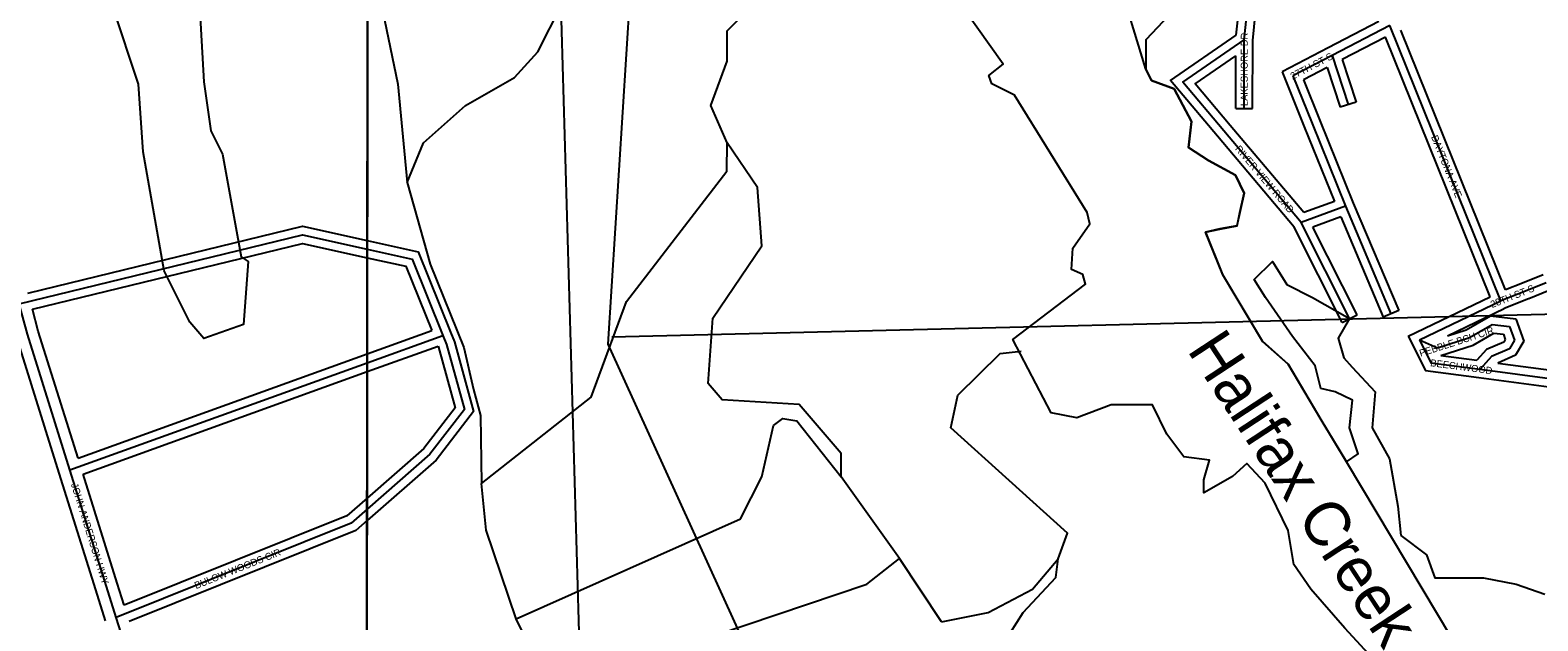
# Model space of a CAD drawing. Extents: x 457167 to 656239, y 1787309 to 1969297.
# Drawn here: x 615248 to 620629, y 1855751 to 1857861 of the extents above; entities that cross this region are included whole.
import ezdxf

# ---------------------------------------------------------------- set-up
doc = ezdxf.new("R2010")
doc.units = 0
for name, color, linetype in [('Level 1', 7, 'Continuous'), ('Level 22', 7, 'Continuous'), ('Level 23', 7, 'Continuous'), ('Level 31', 7, 'Continuous'), ('Level 32', 7, 'Continuous'), ('Level 34', 7, 'Continuous'), ('Level 41', 7, 'Continuous'), ('Level 5', 7, 'Continuous'), ('Level 63', 7, 'Continuous'), ('Level 7', 7, 'Continuous'), ('Level 8', 7, 'Continuous')]:
    doc.layers.add(name, color=color, linetype=linetype)

msp = doc.modelspace()

# ---------------------------------------------------------------- linework, layer by layer
at = {"layer": 'Level 1'}
for p, q in [((617108.333, 1859138.994), (617356.359, 1850420.191)), ((617406.694, 1858276.824), (617309.659, 1856739.253)), ((617323.721, 1856765.291), (621487.751, 1856866.203)), ((617309.659, 1856739.253), (618246.58, 1854682.598))]:
    msp.add_line(p, q, dxfattribs=at)
at = {"layer": 'Level 22'}
msp.add_line((615620.934, 1855553.508), (615554.953, 1855763.031), dxfattribs=at)
for points in [[(615390.006, 1856290.474), (615238.385, 1856774.631), (615208.903, 1856883.389)], [(615554.953, 1855763.031), (615520.377, 1855873.612), (615390.006, 1856290.474)]]:
    msp.add_lwpolyline(points, dxfattribs=at)
at = {"layer": 'Level 23'}
for points in [[(615351.834, 1856278.519), (615199.981, 1856763.417), (615170.296, 1856872.923)], [(615418.693, 1856332.714), (615276.79, 1856785.846), (615255.628, 1856863.904)], [(615516.775, 1855751.094), (615482.2, 1855861.673), (615351.829, 1856278.534)], [(615583.202, 1855806.718), (615558.554, 1855885.551), (615436.63, 1856275.399)]]:
    msp.add_lwpolyline(points, dxfattribs=at)
at = {"layer": 'Level 31'}
for p, q in [((619581.44, 1857825.723), (619684.259, 1858808.876)), ((620100.952, 1857877.579), (619894.91, 1857770.508)), ((620497.245, 1856893.942), (620100.952, 1857877.579)), ((619581.2, 1857581.364), (619581.44, 1857825.723)), ((619894.91, 1857770.508), (619754.469, 1857697.556)), ((619894.91, 1857770.508), (619952.669, 1857594.819)), ((619754.469, 1857697.556), (619823.373, 1857526.946)), ((619784.514, 1857173.901), (619508.549, 1857501.074)), ((619823.373, 1857526.946), (619942.449, 1857231.927)), ((619942.449, 1857231.927), (619784.514, 1857173.901)), ((619942.449, 1857231.927), (620105.048, 1856847.776)), ((619957.337, 1856830.466), (619784.514, 1857173.901)), ((620659.005, 1856958.515), (620585.449, 1856929.131)), ((620585.449, 1856929.131), (620497.245, 1856893.942)), ((620206.815, 1856754.588), (620497.245, 1856893.942)), ((620385.851, 1856763.158), (620466.402, 1856809.945)), ((620466.402, 1856809.945), (620528.67, 1856802.641)), ((620528.67, 1856802.641), (620546.13, 1856753.535)), ((616450.732, 1856673.091), (616720.736, 1856770.485)), ((620206.815, 1856754.588), (620271.405, 1856726.526)), ((620271.405, 1856726.526), (620385.851, 1856763.158)), ((620546.13, 1856753.535), (620528.593, 1856723.006)), ((620464.268, 1856695.069), (620423.164, 1856650.018)), ((620528.593, 1856723.006), (620464.268, 1856695.069)), ((615390.006, 1856290.474), (616450.732, 1856673.091)), ((620423.164, 1856650.018), (620690.508, 1856614.491))]:
    msp.add_line(p, q, dxfattribs=at)
for points in [[(619508.549, 1857501.074), (619362.302, 1857674.67), (619581.44, 1857825.723)], [(615208.903, 1856883.389), (616219.789, 1857129.921), (616451.165, 1857078.731)], [(616451.165, 1857078.731), (616611.21, 1857043.323), (616720.736, 1856770.485)], [(616720.736, 1856770.485), (616733.752, 1856738.108), (616797.805, 1856505.681), (616674.768, 1856346.177), (616450.173, 1856149.44)], [(620206.815, 1856754.588), (620247.48, 1856673.096), (620423.164, 1856650.018)], [(616450.173, 1856149.44), (616394.074, 1856100.3), (615554.953, 1855763.031)]]:
    msp.add_lwpolyline(points, dxfattribs=at)
at = {"layer": 'Level 32'}
for p, q in [((619553.039, 1857842.582), (619654.29, 1858810.738)), ((619611.438, 1857824.143), (619702.48, 1858694.691)), ((620062.011, 1857891.151), (619881.076, 1857797.128)), ((619611.2, 1857581.334), (619611.438, 1857824.143)), ((620085.47, 1857835.724), (619931.374, 1857755.647)), ((620458.905, 1856908.822), (620085.47, 1857835.724)), ((620513.897, 1856932.885), (620140.03, 1857860.862)), ((619551.2, 1857581.393), (619551.384, 1857768.567)), ((619881.08, 1857797.131), (619716.439, 1857711.608)), ((619716.439, 1857711.607), (619795.555, 1857515.711)), ((619877.428, 1857727.62), (619792.498, 1857683.503)), ((619877.428, 1857727.62), (619924.169, 1857585.448)), ((619931.375, 1857755.647), (619981.168, 1857604.188)), ((619792.498, 1857683.503), (619851.19, 1857538.181)), ((619981.168, 1857604.188), (619924.169, 1857585.448)), ((619551.2, 1857581.393), (619611.2, 1857581.334)), ((619793.894, 1857209.307), (619531.48, 1857520.416)), ((619795.553, 1857515.716), (619903.04, 1857249.408)), ((619851.193, 1857538.175), (619970.268, 1857243.156)), ((619759.303, 1857157.258), (619485.616, 1857481.731)), ((619903.04, 1857249.409), (619793.894, 1857209.307)), ((619970.268, 1857243.156), (620132.675, 1856859.47)), ((619925.963, 1857193.908), (619826.432, 1857157.34)), ((619925.963, 1857193.908), (620077.42, 1856836.081)), ((619930.539, 1856816.98), (619759.303, 1857157.257)), ((619984.135, 1856843.951), (619826.431, 1857157.34)), ((620574.331, 1856956.995), (620513.897, 1856932.885)), ((620647.875, 1856986.374), (620574.319, 1856956.99)), ((620166.366, 1856768.455), (620458.905, 1856908.822)), ((620670.134, 1856930.654), (620596.577, 1856901.27)), ((620132.675, 1856859.47), (620077.42, 1856836.081)), ((620307.228, 1856769.492), (620509.305, 1856866.453)), ((620596.565, 1856901.265), (620509.305, 1856866.454)), ((619930.539, 1856816.98), (619984.135, 1856843.951)), ((620373.601, 1856790.738), (620459.972, 1856840.905)), ((620459.972, 1856840.905), (620550.688, 1856830.266)), ((620550.688, 1856830.266), (620579.025, 1856750.57)), ((616450.765, 1856704.995), (616681.313, 1856788.156)), ((620307.228, 1856769.492), (620373.601, 1856790.738)), ((620398.1, 1856735.58), (620472.83, 1856778.984)), ((620507.529, 1856746.566), (620446.431, 1856720.031)), ((620472.83, 1856778.984), (620506.651, 1856775.017)), ((620506.651, 1856775.017), (620513.235, 1856756.5)), ((620513.235, 1856756.5), (620507.529, 1856746.566)), ((620579.025, 1856750.57), (620549.658, 1856699.447)), ((615418.693, 1856332.714), (616450.765, 1856704.995)), ((616450.698, 1856641.185), (616703.695, 1856732.444)), ((620282.89, 1856698.703), (620398.1, 1856735.58)), ((620282.89, 1856698.703), (620411.551, 1856681.801)), ((620446.431, 1856720.031), (620411.551, 1856681.801)), ((620549.658, 1856699.447), (620486.232, 1856671.901)), ((615436.631, 1856275.399), (616450.698, 1856641.185)), ((620486.232, 1856671.901), (620694.46, 1856644.23)), ((620419.211, 1856620.279), (620686.556, 1856584.751))]:
    msp.add_line(p, q, dxfattribs=at)
for points in [[(619485.605, 1857481.746), (619318.067, 1857680.615), (619553.038, 1857842.582)], [(619531.492, 1857520.403), (619406.538, 1857668.725), (619551.383, 1857768.567)], [(615239.957, 1856921.841), (616219.458, 1857160.72), (616451.197, 1857109.45)], [(615255.629, 1856863.904), (616220.12, 1857099.122), (616451.131, 1857048.013)], [(616451.197, 1857109.45), (616633.152, 1857069.195), (616748.577, 1856781.661)], [(616451.131, 1857048.013), (616589.268, 1857017.452), (616681.314, 1856788.156)], [(616748.571, 1856781.675), (616762.223, 1856747.719), (616830.705, 1856499.214), (616696.736, 1856325.538), (616450.13, 1856109.521)], [(620166.366, 1856768.455), (620227.758, 1856645.429), (620419.256, 1856620.274)], [(616703.695, 1856732.444), (616705.282, 1856728.497), (616764.904, 1856512.147), (616652.8, 1856366.817), (616450.215, 1856189.361)], [(616450.215, 1856189.361), (616378.148, 1856126.231), (615583.202, 1855806.718)], [(616450.13, 1856109.521), (616410, 1856074.368), (615601.215, 1855749.292)]]:
    msp.add_lwpolyline(points, dxfattribs=at)
at = {"layer": 'Level 5'}
for p, q in [((618350.524, 1855973.256), (618142.44, 1856265.219)), ((618500.347, 1855748.012), (618350.524, 1855973.256)), ((617141.211, 1855441.011), (616983.148, 1855757.956))]:
    msp.add_line(p, q, dxfattribs=at)
for points in [[(619340.594, 1859539.747), (619410.01, 1859571.314), (619349.102, 1859775.007), (619400.043, 1859792.411), (619501.687, 1859582.86), (619404.86, 1859513.139), (619490.287, 1858349.439), (619536.11, 1858337.758), (619566.609, 1858279.548), (619510.308, 1857994.517), (619377.88, 1857977.194), (619311.61, 1857913.261), (619230.04, 1857826.071), (619229.936, 1857721.346)], [(619757.855, 1855952.131), (619737.602, 1856074.331), (619656.28, 1856243.135), (619590.14, 1856313.016), (619539.165, 1856266.522), (619437.248, 1856208.441), (619437.294, 1856254.986), (619457.735, 1856324.783), (619366.072, 1856336.509), (619305.038, 1856418.023), (619254.212, 1856522.798), (619106.517, 1856522.945), (618984.24, 1856476.523), (618892.585, 1856494.069), (618755.338, 1856756.02), (619015.274, 1856953.573), (619005.122, 1856988.492), (618964.397, 1857005.987), (618969.565, 1857081.616), (619030.767, 1857168.826), (619020.622, 1857209.563), (618761.307, 1857628.725), (618679.865, 1857669.533), (618669.708, 1857698.633), (618720.676, 1857739.308), (618344.35, 1858269.134)], [(616593.004, 1857317.258), (616651.524, 1857458.911), (616801.705, 1857592.134), (616976.867, 1857691.966), (617060.327, 1857783.608), (617143.888, 1857950.231), (617285.769, 1858116.794)], [(617735.238, 1857457.766), (617677.016, 1857591.218), (617735.536, 1857749.541)], [(619229.936, 1857721.346), (619250.267, 1857680.598), (619331.723, 1857651.427), (619392.721, 1857535.006), (619382.443, 1857441.927), (619453.697, 1857395.311), (619550.409, 1857342.854), (619580.903, 1857278.826), (619565.555, 1857209.023), (619555.325, 1857162.489), (619494.199, 1857150.913), (619443.259, 1857139.326), (619504.224, 1856987.997), (619646.59, 1856749.316), (619738.184, 1856667.774)], [(616858.624, 1856241.582), (617250.757, 1856549.609), (617376.156, 1856891.266), (617735.109, 1857357.735), (617735.238, 1857457.766)], [(616593.004, 1857317.258), (616676.011, 1857024.422), (616795.843, 1856727.004), (616830.41, 1856577.143), (616855.76, 1856484.92), (616858.624, 1856241.582)], [(619753.559, 1856766.666), (619656.93, 1856906.394), (619616.25, 1856970.432), (619682.52, 1857034.366), (619733.37, 1856952.863), (619824.995, 1856906.23), (619957.337, 1856830.466)], [(619957.337, 1856830.466), (619916.526, 1856760.689), (619936.829, 1856690.851), (619967.036, 1856657.732)], [(619946.653, 1856318.486), (619987.425, 1856347.536), (619956.957, 1856440.656), (619967.24, 1856539.552), (619906.153, 1856568.702), (619855.235, 1856580.388), (619834.943, 1856661.861), (619753.559, 1856766.666)], [(618917.391, 1855972.638), (618950.83, 1856064.3), (618534.444, 1856439.894), (618559.553, 1856556.566), (618709.765, 1856706.459), (618784.825, 1856714.729)], [(619738.184, 1856667.774), (619855.127, 1856469.845), (619946.653, 1856318.486)], [(619967.036, 1856657.732), (620048.755, 1856568.564), (620038.445, 1856440.576), (620099.453, 1856329.973), (620129.848, 1856161.22), (620139.933, 1856056.485)], [(616983.148, 1855757.956), (617783.815, 1856115.565), (617859.006, 1856265.547), (617900.885, 1856448.881), (617934.265, 1856473.861), (617984.246, 1856465.461), (618142.44, 1856265.219)], [(616983.148, 1855757.956), (616875.135, 1856074.83), (616858.624, 1856241.582)], [(620139.933, 1856056.485), (620231.539, 1855986.58), (620262.018, 1855905.097), (620435.181, 1855904.931), (620552.298, 1855881.546), (620654.125, 1855846.54)], [(617141.211, 1855441.011), (617591.596, 1855665.597), (618233.713, 1855881.653), (618350.524, 1855973.256)], [(618633.5, 1855531.11), (618792.15, 1855781.035), (618908.991, 1855905.947), (618917.391, 1855972.638)], [(620154.665, 1855492.119), (620052.911, 1855602.76), (619940.983, 1855725.048), (619818.886, 1855864.801), (619757.855, 1855952.131)]]:
    msp.add_lwpolyline(points, dxfattribs=at)
at = {"layer": 'Level 63'}
for points in [[(576611.219, 1832825.663), (616425.226, 1832761.92), (616473.71, 1878215.526), (576708.29, 1878279.4), (576611.219, 1832825.663)], [(616425.226, 1832761.92), (656239.136, 1832740.786), (656239.03, 1878194.373), (616473.71, 1878215.526), (616425.226, 1832761.92)]]:
    msp.add_lwpolyline(points, dxfattribs=at)
at = {"layer": 'Level 7'}
for points in [[(617735.536, 1857749.541), (617735.665, 1857857.912), (617835.796, 1857957.814), (618219.46, 1858140.819), (618152.869, 1858249.261), (618027.827, 1858232.72), (617785.905, 1858091.266), (617602.543, 1858116.466), (617510.941, 1858199.926), (617477.73, 1858341.679), (617469.847, 1858775.166), (617428.296, 1858900.277)], [(615835.39, 1858243.379), (615868.143, 1857676.471), (615892.954, 1857501.378), (615934.535, 1857417.986), (616000.838, 1857051.121), (616025.849, 1857034.421), (616008.91, 1856809.367), (615867.168, 1856759.486), (615817.207, 1856817.896), (615725.705, 1857001.399), (615651.111, 1857426.616), (615634.7, 1857668.399), (615543.287, 1857943.593), (615485.593, 1858543.872)], [(616452.351, 1858191.975), (616560.022, 1857667.424), (616593.004, 1857317.258)], [(618142.44, 1856265.219), (618142.539, 1856348.591), (617992.646, 1856523.812), (617717.583, 1856540.781), (617667.632, 1856599.202), (617684.53, 1856832.586), (617859.891, 1857090.841), (617843.41, 1857299.254), (617735.238, 1857457.766)], [(618500.347, 1855748.012), (618667.109, 1855781.164), (618825.59, 1855864.366), (618917.391, 1855972.638)]]:
    msp.add_lwpolyline(points, dxfattribs=at)
at = {"layer": 'Level 8'}
for points in [[(619229.605, 1857721.507), (619128.602, 1858053.512)], [(620376.631, 1855597.479), (619946.622, 1856318.488), (619855.62, 1856469.491), (619738.618, 1856667.493), (619646.616, 1856749.494), (619504.613, 1856987.497), (619443.611, 1857139.499), (619494.612, 1857150.5), (619555.613, 1857162.5), (619565.612, 1857209.501), (619580.612, 1857278.502), (619550.611, 1857342.503), (619453.61, 1857395.503), (619382.609, 1857441.503), (619392.609, 1857534.505), (619331.607, 1857651.506), (619250.606, 1857680.506), (619229.605, 1857721.507)]]:
    msp.add_lwpolyline(points, dxfattribs=at)

# ---------------------------------------------------------------- texts
at = {"layer": 'Level 34'}
for s, rotation, p in [('LAKESHORE DR', 89.943386, (619593.708, 1857589.673)), ('27TH ST S', 27.449389, (619754.008, 1857683.231)), ('RIVER VIEW ROAD', 310.146811, (619547.118, 1857435.961)), ('DAYTONA AVE', 291.943542, (620247.781, 1857479.687)), ('28TH ST S', 21.748356, (620466.114, 1856868.066)), ('PEBBLE BCH CIR', 17.748397, (620210.951, 1856694.054)), ('BEECHWOOD', 352.516219, (620244.226, 1856660.916)), ('JOHN ANDERSON HWY', 287.366447, (615393.06, 1856238.834)), ('BULOW WOODS CIR', 21.896372, (615840.215, 1855864.216))]:
    msp.add_text(s, height=25, rotation=rotation, dxfattribs=at).set_placement(p)
at = {"layer": 'Level 41'}
msp.add_text('Halifax Creek', height=160, rotation=303.261986, dxfattribs=at).set_placement((619375.296, 1856718.054))

doc.saveas('drawing.dxf')
